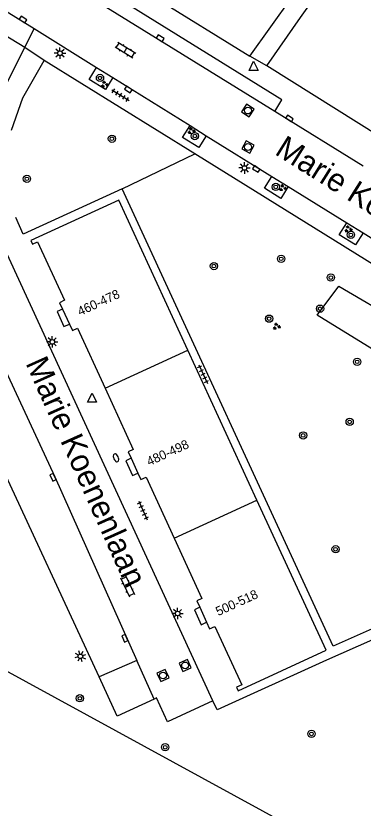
# Model space of a CAD drawing. Extents: x 128999 to 131010, y 395498 to 399007.
# Drawn here: x 130271 to 130309.1, y 398064.4 to 398151.2 of the extents above; entities that cross this region are included whole.
import ezdxf

# ---------------------------------------------------------------- set-up
doc = ezdxf.new("R2010")
doc.units = 0
for name, color, linetype in [('gg-anno-huisnummerreeks BGT', 7, 'Continuous'), ('gg-anno-openbare ruimte label', 7, 'Continuous'), ('gg-bbg-hoofdgebouw', 7, 'Continuous'), ('gg-bbg-toegangstrap', 7, 'Continuous'), ('gg-bbg-tussenscheiding', 7, 'Continuous'), ('gg-knt-verharding', 7, 'Continuous'), ('gg-knt-verharding nz', 7, 'Continuous'), ('gt-grn-groengrens', 7, 'Continuous'), ('gt-grn-weggrens', 7, 'Continuous'), ('gt-symb-boom', 7, 'Continuous'), ('gt-symb-brandkraan', 7, 'Continuous'), ('gt-symb-groenvak', 7, 'Continuous'), ('gt-symb-klinker verharding', 7, 'Continuous'), ('gt-symb-kolk', 7, 'Continuous'), ('gt-symb-lichtmast', 7, 'Continuous'), ('gt-symb-rioolschacht', 7, 'Continuous'), ('gt-symb-tegel verharding', 7, 'Continuous'), ('gt-symb-waterafsluiter', 7, 'Continuous')]:
    doc.layers.add(name, color=color, linetype=linetype)

# ---------------------------------------------------------------- blocks, each defined once
blk = doc.blocks.new('gt0-KOLK')
at = {"layer": 'gt-symb-kolk'}
blk.add_lwpolyline([(0, 0), (0.375, 0), (0.375, 0.4), (-0.375, 0.4), (-0.375, 0), (0, 0)], dxfattribs=at)
blk = doc.blocks.new('gt0-LMAST')
at = {"layer": 'gt-symb-lichtmast'}
for p, q in [((-0.182, 0.173), (-0.447, 0.438)), ((-0.005, 0.246), (-0.005, 0.621)), ((0.172, 0.173), (0.437, 0.438)), ((-0.255, -0.004), (-0.63, -0.004)), ((-0.182, -0.181), (-0.447, -0.446)), ((-0.005, -0.254), (-0.005, -0.629)), ((0.437, -0.446), (0.172, -0.181)), ((0.245, -0.004), (0.62, -0.004))]:
    blk.add_line(p, q, dxfattribs=at)
blk.add_circle((-0.005, -0.004), 0.25, dxfattribs=at)
blk = doc.blocks.new('gt0-KL1')
at = {"layer": 'gt-symb-klinker verharding'}
for p, q in [((-1.15, 0.3), (1.15, 0.3)), ((-1, -0.3), (-1, 0.3)), ((-0.5, 0.3), (-0.5, 0.45)), ((0, -0.3), (0, 0.3)), ((0.5, 0.3), (0.5, 0.45)), ((1, -0.3), (1, 0.3)), ((-1.15, -0.3), (1.15, -0.3)), ((-0.5, -0.45), (-0.5, -0.3)), ((0.5, -0.45), (0.5, -0.3))]:
    blk.add_line(p, q, dxfattribs=at)
blk = doc.blocks.new('gt0-GRVAK')
at = {"layer": 'gt-symb-groenvak'}
for p, q in [((-0.11, 0.189), (-0.228, 0.24)), ((-0.182, 0.153), (0.088, 0.153)), ((-0.091, 0.211), (-0.156, 0.322)), ((-0.047, 0.214), (-0.047, 0.393)), ((-0.004, 0.211), (0.061, 0.322)), ((0.015, 0.189), (0.133, 0.24)), ((0.262, -0.052), (0.197, 0.059)), ((0.305, -0.049), (0.305, 0.13)), ((0.349, -0.052), (0.414, 0.059)), ((-0.245, -0.228), (-0.363, -0.177)), ((-0.318, -0.264), (-0.047, -0.264)), ((-0.226, -0.206), (-0.291, -0.095)), ((-0.183, -0.203), (-0.183, -0.024)), ((-0.139, -0.206), (-0.074, -0.095)), ((-0.12, -0.228), (-0.002, -0.177)), ((0.243, -0.074), (0.125, -0.023)), ((0.17, -0.11), (0.441, -0.11)), ((0.368, -0.074), (0.486, -0.023))]:
    blk.add_line(p, q, dxfattribs=at)
blk = doc.blocks.new('gt0-BOOM')
at = {"layer": 'gt-symb-boom'}
for radius in [0.4, 0.2]:
    blk.add_circle((0, 0), radius, dxfattribs=at)
blk = doc.blocks.new('gt0-RS')
at = {"layer": 'gt-symb-rioolschacht'}
blk.add_lwpolyline([(-0.5, -0.5), (0.5, -0.5), (0.5, 0.5), (-0.5, 0.5)], close=True, dxfattribs=at)
blk.add_circle((0, 0), 0.375, dxfattribs=at)
blk = doc.blocks.new('gt0-WAFSL')
at = {"layer": 'gt-symb-waterafsluiter'}
for p, q in [((-0.5, -0.333), (0, 0.667)), ((0, 0.667), (0.5, -0.333)), ((0.5, -0.333), (-0.5, -0.333))]:
    blk.add_line(p, q, dxfattribs=at)
blk = doc.blocks.new('gt0-TEG1')
at = {"layer": 'gt-symb-tegel verharding'}
for p, q in [((-1.125, 0), (1.125, 0)), ((-0.9, -0.25), (-0.9, 0.25)), ((-0.45, -0.25), (-0.45, 0.25)), ((0, -0.25), (0, 0.25)), ((0.45, -0.25), (0.45, 0.25)), ((0.9, -0.25), (0.9, 0.25))]:
    blk.add_line(p, q, dxfattribs=at)
blk = doc.blocks.new('gt0-BR')
at = {"layer": 'gt-symb-brandkraan'}
for centre, radius, start, end in [((-0.244, 0), 0.206, 107.56694, 252.43307), ((0.599, -2.664), 3, 106.89205, 107.56694), ((0, -0.691), 0.938, 73.10799, 106.89205), ((-0.599, -2.664), 3, 72.43309, 73.10799), ((0.244, 0), 0.206, 287.56695, 72.43309), ((0.599, 2.664), 3, 252.43307, 253.10797), ((0, 0.691), 0.938, 253.10797, 286.89206), ((-0.599, 2.664), 3, 286.89206, 287.56695)]:
    blk.add_arc(centre, radius, start, end, dxfattribs=at)

msp = doc.modelspace()

# ---------------------------------------------------------------- linework, layer by layer
at = {"layer": 'gg-bbg-hoofdgebouw'}
for p, q in [((130276.097, 398119.062), (130276.853, 398117.428)), ((130297.419, 398098.126), (130289.846, 398114.576)), ((130283.625, 398102.721), (130284.375, 398101.089)), ((130291.154, 398086.381), (130291.906, 398084.739))]:
    msp.add_line(p, q, dxfattribs=at)
for points in [[(130289.846, 398114.576), (130282.28, 398131.01), (130272.63, 398126.58), (130272.81, 398126.2), (130273.37, 398126.46), (130276.33, 398120.03), (130275.77, 398119.77), (130276.097, 398119.062)], [(130276.853, 398117.428), (130277.18, 398116.72), (130277.74, 398116.98), (130280.772, 398110.395)], [(130280.772, 398110.395), (130283.86, 398103.69), (130283.3, 398103.43), (130283.625, 398102.721)], [(130284.375, 398101.089), (130284.7, 398100.38), (130285.26, 398100.63), (130288.346, 398093.945)], [(130291.906, 398084.739), (130292.23, 398084.03), (130292.79, 398084.29), (130295.75, 398077.89), (130295.19, 398077.63), (130295.37, 398077.24), (130304.99, 398081.68), (130297.419, 398098.126)], [(130288.346, 398093.945), (130291.39, 398087.35), (130290.83, 398087.09), (130291.154, 398086.381)]]:
    msp.add_lwpolyline(points, dxfattribs=at)
at = {"layer": 'gg-bbg-toegangstrap'}
for points in [[(130276.097, 398119.062), (130275.507, 398118.789), (130276.263, 398117.155), (130276.853, 398117.428)], [(130283.625, 398102.721), (130283.035, 398102.45), (130283.784, 398100.818), (130284.375, 398101.089)], [(130291.154, 398086.381), (130290.563, 398086.11), (130291.314, 398084.469), (130291.906, 398084.739)]]:
    msp.add_lwpolyline(points, dxfattribs=at)
at = {"layer": 'gg-bbg-tussenscheiding'}
for p, q in [((130280.772, 398110.395), (130289.846, 398114.576)), ((130288.346, 398093.945), (130297.419, 398098.126))]:
    msp.add_line(p, q, dxfattribs=at)
at = {"layer": 'gg-knt-verharding'}
for p, q in [((130261.922, 398168.291), (130296.64, 398146.8)), ((130296.64, 398146.8), (130305.324, 398159.003)), ((130268.224, 398152.774), (130272.988, 398149.813)), ((130271.97, 398147.73), (130267.147, 398150.705)), ((130272.988, 398149.813), (130279.834, 398145.557)), ((130269.459, 398142.748), (130271.97, 398147.73)), ((130290.609, 398136.072), (130274.08, 398146.33)), ((130279.834, 398145.557), (130281.625, 398144.444)), ((130311.052, 398137.867), (130298.508, 398145.75)), ((130281.625, 398144.444), (130290.087, 398139.183)), ((130309.066, 398134.725), (130299.375, 398140.719)), ((130290.087, 398139.183), (130291.865, 398138.077)), ((130291.865, 398138.077), (130299.04, 398133.622)), ((130299.04, 398133.622), (130300.836, 398132.511)), ((130300.836, 398132.511), (130307.263, 398128.536)), ((130307.263, 398128.536), (130309.059, 398127.425)), ((130292.589, 398076.14), (130268.63, 398128.11)), ((130309.059, 398127.425), (130314.444, 398124.094)), ((130280.109, 398078.761), (130264.1, 398113.25))]:
    msp.add_line(p, q, dxfattribs=at)
for points in [[(130299.375, 398140.719), (130300.16, 398141.997), (130264.005, 398164.394), (130263.203, 398163.087)], [(130298.508, 398145.75), (130302.186, 398151.029), (130309.605, 398161.432), (130321.346, 398154.156)], [(130270.5, 398138.69), (130271.75, 398142.22), (130274.08, 398146.33)], [(130281.625, 398144.444), (130280.81, 398143.133), (130279.015, 398144.239), (130279.834, 398145.557)], [(130291.865, 398138.077), (130291.05, 398136.766), (130289.273, 398137.873), (130290.087, 398139.183)], [(130315.133, 398117.035), (130314.26, 398117.62), (130314.74, 398118.64), (130313.73, 398119.25), (130314.8, 398121.06), (130290.609, 398136.072)], [(130300.836, 398132.511), (130300.028, 398131.204), (130298.233, 398132.318), (130299.04, 398133.622)], [(130282.65, 398132.27), (130271.79, 398127.27), (130270.969, 398129.092)], [(130314.651, 398086.051), (130305.78, 398082.11), (130282.65, 398132.27)], [(130309.059, 398127.425), (130308.239, 398126.099), (130306.438, 398127.202), (130307.263, 398128.536)], [(130315.116, 398085.043), (130305.03, 398080.59), (130293.05, 398075.14), (130292.589, 398076.14)], [(130286.136, 398076.318), (130282.11, 398074.45), (130280.109, 398078.761)], [(130292.589, 398076.14), (130287.6, 398073.84), (130286.4, 398076.44), (130286.136, 398076.318)]]:
    msp.add_lwpolyline(points, dxfattribs=at)
at = {"layer": 'gg-knt-verharding nz'}
for p, q in [((130299.375, 398140.719), (130263.203, 398163.087)), ((130284.251, 398080.545), (130280.109, 398078.761)), ((130286.136, 398076.318), (130284.251, 398080.545))]:
    msp.add_line(p, q, dxfattribs=at)
msp.add_lwpolyline([(130264.65, 398123.459), (130275.268, 398100.682), (130284.251, 398080.545)], dxfattribs=at)
at = {"layer": 'gt-grn-groengrens'}
for p, q in [((130282.65, 398132.27), (130290.609, 398136.072)), ((130405.774, 398005.298), (130176.794, 398130.174))]:
    msp.add_line(p, q, dxfattribs=at)
msp.add_lwpolyline([(130304.01, 398118.416), (130306.41, 398121.576), (130313.022, 398117.714), (130310.974, 398114.145), (130304.01, 398118.416)], dxfattribs=at)
at = {"layer": 'gt-grn-weggrens'}
for p, q in [((130271.97, 398147.73), (130272.988, 398149.813)), ((130274.08, 398146.33), (130271.97, 398147.73)), ((130298.508, 398145.75), (130296.64, 398146.8))]:
    msp.add_line(p, q, dxfattribs=at)

# ---------------------------------------------------------------- block references
at = {"layer": 'gt-symb-boom'}
for p in [(130280.214, 398144.406), (130281.522, 398137.745), (130290.615, 398138.04), (130272.203, 398133.349), (130299.485, 398132.462), (130307.721, 398127.207), (130292.703, 398123.788), (130300.082, 398124.579), (130305.527, 398122.525), (130304.336, 398119.115), (130298.756, 398118.022), (130308.405, 398113.289), (130307.583, 398106.707), (130302.484, 398105.222), (130306.041, 398092.74), (130303.391, 398072.503)]:
    msp.add_blockref('gt0-BOOM', p, dxfattribs=at)
for p, rotation in [((130278.006, 398076.405), -155.10079947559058), ((130287.36, 398071.043), -155.10079947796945)]:
    msp.add_blockref('gt0-BOOM', p, dxfattribs=dict(at, rotation=rotation))
at = {"layer": 'gt-symb-brandkraan', "rotation": 114.71909384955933}
msp.add_blockref('gt0-BR', (130281.972, 398102.762), dxfattribs=at)
at = {"layer": 'gt-symb-groenvak'}
for p in [(130280.709, 398143.706), (130290.219, 398138.621), (130300.251, 398132.355), (130307.424, 398127.847)]:
    msp.add_blockref('gt0-GRVAK', p, dxfattribs=at)
at = {"layer": 'gt-symb-groenvak', "rotation": -1.6038627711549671}
msp.add_blockref('gt0-GRVAK', (130299.565, 398117.169), dxfattribs=at)
at = {"layer": 'gt-symb-klinker verharding'}
for p, rotation in [((130283.006, 398147.457), -31.750196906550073), ((130283.228, 398088.685), -65.28090615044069)]:
    msp.add_blockref('gt0-KL1', p, dxfattribs=dict(at, rotation=rotation))
at = {"layer": 'gt-symb-kolk'}
for p, rotation in [((130271.663, 398150.637), -31.877816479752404), ((130286.702, 398148.579), -31.720060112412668), ((130283.428, 398143.309), 148.07354491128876), ((130300.878, 398139.8), -31.798912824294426), ((130297.46, 398134.599), 148.20108717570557), ((130275.241, 398100.722), 114.95115162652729), ((130283.121, 398083.064), 114.95115162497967)]:
    msp.add_blockref('gt0-KOLK', p, dxfattribs=dict(at, rotation=rotation))
at = {"layer": 'gt-symb-lichtmast'}
for p in [(130275.83, 398147.121), (130296.059, 398134.541), (130274.987, 398115.477), (130288.728, 398085.708)]:
    msp.add_blockref('gt0-LMAST', p, dxfattribs=at)
at = {"layer": 'gt-symb-lichtmast', "rotation": -28.230901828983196}
msp.add_blockref('gt0-LMAST', (130278.072, 398081.01), dxfattribs=at)
at = {"layer": 'gt-symb-rioolschacht'}
for p, rotation in [((130296.431, 398140.836), -33.24493724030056), ((130296.432, 398136.833), -29.332790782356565), ((130289.544, 398080.004), -65.22886109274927), ((130287.12, 398078.903), -65.28090615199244)]:
    msp.add_blockref('gt0-RS', p, dxfattribs=dict(at, rotation=rotation))
at = {"layer": 'gt-symb-tegel verharding'}
for p, rotation in [((130282.457, 398142.514), -31.750196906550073), ((130291.52, 398111.939), -65.28090615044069), ((130284.928, 398097.008), -65.28090615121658)]:
    msp.add_blockref('gt0-TEG1', p, dxfattribs=dict(at, rotation=rotation))
at = {"layer": 'gt-symb-waterafsluiter'}
for p in [(130297.048, 398145.575), (130279.338, 398109.203)]:
    msp.add_blockref('gt0-WAFSL', p, dxfattribs=at)

# ---------------------------------------------------------------- texts
at = {"layer": 'gg-anno-huisnummerreeks BGT'}
for s, rotation, p in [('460-478', 24.8, (130278.031, 398118.304)), ('480-498', 24.7, (130285.607, 398101.848)), ('500-518', 24.6, (130293.178, 398085.411))]:
    msp.add_text(s, height=1, rotation=rotation, dxfattribs=at).set_placement(p)
at = {"layer": 'gg-anno-openbare ruimte label'}
for rotation, p in [(327.9, (130299.257, 398136.1)), (294.2, (130272.017, 398113.144))]:
    msp.add_text('Marie Koenenlaan', height=2.5, rotation=rotation, dxfattribs=at).set_placement(p)

doc.saveas('drawing.dxf')
